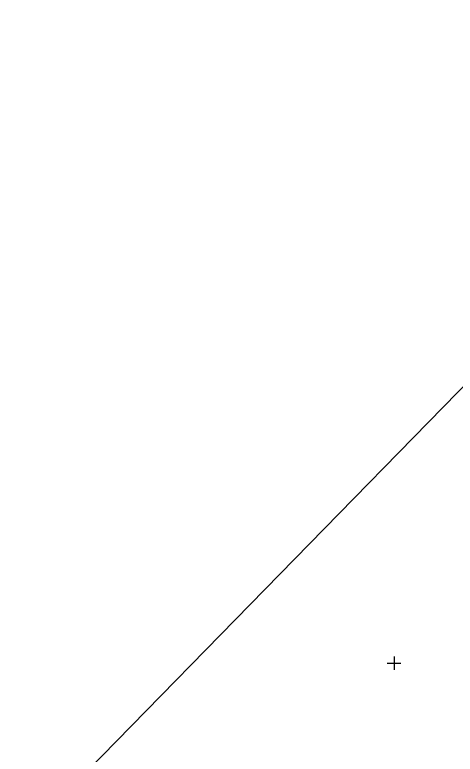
# Model space of a CAD drawing. Extents: x 616607 to 617499, y 408385 to 409695.
# Drawn here: x 617215.1 to 617313.7, y 409529.6 to 409695.2 of the extents above; entities that cross this region are included whole.
import ezdxf

# ---------------------------------------------------------------- set-up
doc = ezdxf.new("R2010")
doc.units = 0
for name, color, linetype in [('GEOD_ELEM_####_####_#', 7, 'Continuous'), ('RAMI_PLAN_####_TKST_#', 7, 'Continuous'), ('RELJ_NOGA_####_####_#', 7, 'Continuous')]:
    doc.layers.add(name, color=color, linetype=linetype)

# ---------------------------------------------------------------- blocks, each defined once
blk = doc.blocks.new('KRUSTS')
at = {"layer": 'GEOD_ELEM_####_####_#'}
for p, q in [((-1.5, 0), (0, 0)), ((0, 1.5), (0, 0)), ((0, 0), (0, -1.5)), ((0, 0), (1.5, 0))]:
    blk.add_line(p, q, dxfattribs=at)

msp = doc.modelspace()

# ---------------------------------------------------------------- linework, layer by layer
at = {"layer": 'RAMI_PLAN_####_TKST_#'}
msp.add_line((617025.88, 409315.48), (617396.82, 409695.17), dxfattribs=at)
at = {"layer": 'RELJ_NOGA_####_####_#'}
msp.add_open_spline([(617148.09, 409250.28), (617149.37, 409254.28), (617150.64, 409258.28), (617151.91, 409262.29), (617156.6, 409277.02), (617171.02, 409286.6), (617180.38, 409298.91), (617194.8, 409317.89), (617212.92, 409334.35), (617223.03, 409356.3), (617225.91, 409362.54), (617226.82, 409369.33), (617228.78, 409375.82), (617233.86, 409392.6), (617237.84, 409409.63), (617244.38, 409426.06), (617252.26, 409445.9), (617268.67, 409460.71), (617281.86, 409477.3), (617294.58, 409493.3), (617307.73, 409508.82), (617320.5, 409524.83), (617320.54, 409524.88), (617320.58, 409524.95), (617320.62, 409525.01), (617320.84, 409525.37), (617320.91, 409525.91), (617320.73, 409526.27), (617320.64, 409526.46), (617320.39, 409526.57), (617320.29, 409526.76), (617319.61, 409528.18), (617318.93, 409529.6), (617318.24, 409531.02)], degree=3, dxfattribs=at)

# ---------------------------------------------------------------- block references
at = {"layer": 'GEOD_ELEM_####_####_#'}
msp.add_blockref('KRUSTS', (617300, 409550), dxfattribs=at)

doc.saveas('drawing.dxf')
